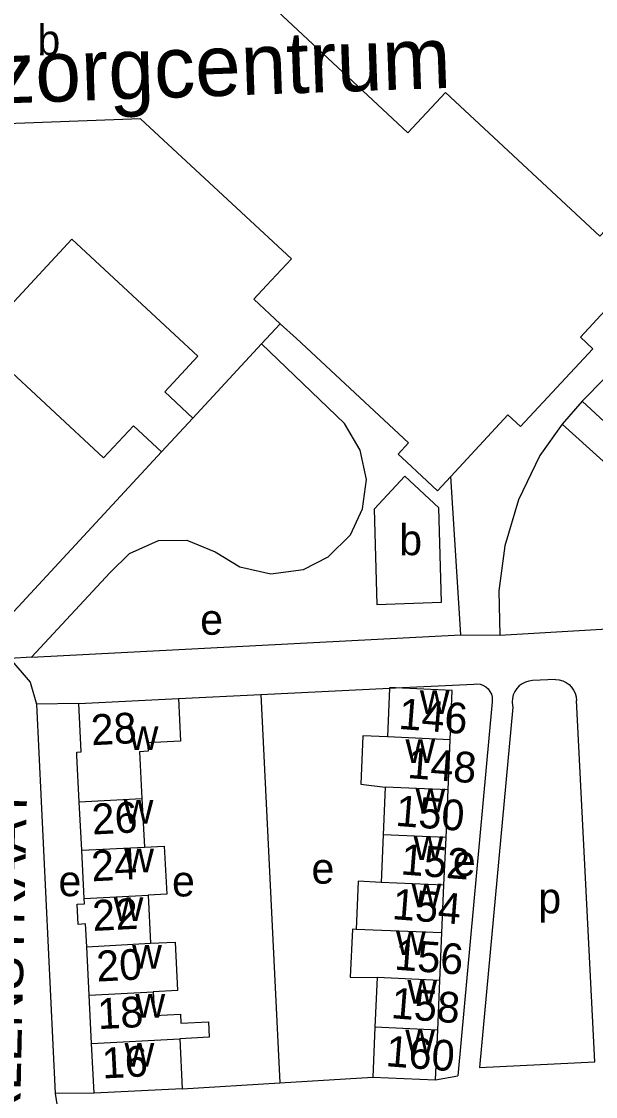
# Model space of a CAD drawing. Extents: x 159294 to 161936, y 384538 to 386517.
# Drawn here: x 161411.8 to 161486.5, y 386254.4 to 386394.3 of the extents above; entities that cross this region are included whole.
import ezdxf

# ---------------------------------------------------------------- set-up
doc = ezdxf.new("R2010")
doc.units = 0
for name, color, linetype in [('BLT_Basislijn', 7, 'Continuous'), ('BLT_Bebouwing', 7, 'Continuous'), ('BLT_Bebouwing_beschrifting', 7, 'Continuous'), ('BLT_Centroide', 7, 'Continuous'), ('BLT_Huisnummer', 7, 'Continuous'), ('BLT_Huisnummer_ tussenligend', 7, 'Continuous'), ('BLT_Onderverdeling_panden', 7, 'Continuous'), ('BLT_Straatnaam', 7, 'Continuous')]:
    doc.layers.add(name, color=color, linetype=linetype)

msp = doc.modelspace()

# ---------------------------------------------------------------- linework, layer by layer
at = {"layer": 'BLT_Basislijn'}
for p, q in [((161418.34, 386365.94), (161406.08, 386352.7)), ((161418.34, 386365.94), (161434.76, 386350.73)), ((161445.48, 386354.95), (161443.04, 386352.32)), ((161406.08, 386352.7), (161422.49, 386337.49)), ((161443.04, 386352.32), (161434.11, 386342.67)), ((161434.76, 386350.73), (161430.44, 386346.07)), ((161430.44, 386346.07), (161434.11, 386342.67)), ((161484.77, 386344.87), (161482.17, 386341.89)), ((161426.36, 386341.67), (161422.49, 386337.49)), ((161426.36, 386341.67), (161430.02, 386338.27)), ((161434.11, 386342.67), (161430.02, 386338.27)), ((161430.02, 386338.27), (161405.43, 386311.73)), ((161468.98, 386314.44), (161467.69, 386335.07)), ((161413.08, 386311.54), (161468.98, 386314.44)), ((161468.98, 386314.44), (161474.07, 386314.41)), ((161413.08, 386311.54), (161410.27, 386311.35)), ((161460.49, 386307.54), (161470.68, 386308.03)), ((161481.33, 386308.63), (161478.31, 386308.5)), ((161432.23, 386306.17), (161442.96, 386306.69)), ((161442.96, 386306.69), (161459.7, 386307.5)), ((161442.96, 386306.69), (161445.44, 386256.12)), ((161459.7, 386307.5), (161460.49, 386307.54)), ((161419.25, 386305.5), (161413.73, 386305.42)), ((161413.73, 386305.42), (161416.17, 386254.77)), ((161473.07, 386305.74), (161468.58, 386257.04)), ((161475.76, 386305.03), (161471.41, 386258.13)), ((161445.44, 386256.12), (161457.53, 386256.88)), ((161465.71, 386256.53), (161468.58, 386257.04)), ((161421.26, 386254.81), (161416.17, 386254.77)), ((161432.73, 386255.35), (161445.44, 386256.12))]:
    msp.add_line(p, q, dxfattribs=at)
for points in [[(161516.34, 386356.98), (161510.73, 386357.05), (161504.84, 386356.25), (161498.88, 386354.47), (161493.1, 386351.66), (161487.74, 386347.85), (161484.77, 386344.87)], [(161413.08, 386311.54), (161423.35, 386322.55), (161425.84, 386325.04), (161429.63, 386326.71), (161433.3, 386326.76), (161437.02, 386325.24), (161440.21, 386323.28), (161444.27, 386322.38), (161448.5, 386322.95), (161451.73, 386324.62), (161454.61, 386327.47), (161456.17, 386330.85), (161456.7, 386334.68), (161455.89, 386338.49), (161453.86, 386341.94), (161443.04, 386352.32)], [(161484.77, 386344.87), (161515.43, 386316.52)], [(161482.17, 386341.89), (161479.28, 386337.8), (161476.49, 386332.01), (161474.73, 386326.05), (161473.94, 386320.16), (161474.07, 386314.41)], [(161510.24, 386316.54), (161482.17, 386341.89)], [(161474.07, 386314.41), (161510.24, 386316.54)], [(161410.27, 386311.35), (161412.93, 386308.29), (161413.73, 386305.42)], [(161470.68, 386308.03), (161471.09, 386308.06), (161471.49, 386308.01), (161471.87, 386307.88), (161472.23, 386307.67), (161472.53, 386307.41), (161472.78, 386307.08), (161472.96, 386306.72), (161473.06, 386306.33), (161473.08, 386305.92), (161473.07, 386305.74)], [(161478.31, 386308.5), (161477.84, 386308.44), (161477.39, 386308.3), (161476.97, 386308.09), (161476.6, 386307.8), (161476.27, 386307.46), (161476.01, 386307.07), (161475.82, 386306.64), (161475.7, 386306.18), (161475.67, 386305.72), (161475.71, 386305.25), (161475.76, 386305.03)], [(161481.33, 386308.63), (161481.8, 386308.58), (161482.25, 386308.45), (161482.68, 386308.25), (161483.07, 386307.98), (161483.4, 386307.65), (161483.67, 386307.26), (161483.88, 386306.84), (161484.01, 386306.39), (161484.06, 386305.92)], [(161471.41, 386258.13), (161486.43, 386258.88), (161484.06, 386305.92)], [(161416.17, 386254.77), (161416.65, 386251.72), (161417.54, 386249.28), (161418.65, 386247.87), (161419.64, 386247.05), (161421.6, 386246.63), (161424.4, 386246.39)]]:
    msp.add_lwpolyline(points, dxfattribs=at)
at = {"layer": 'BLT_Bebouwing'}
for p, q in [((161447.59, 386353), (161445.48, 386354.95)), ((161484.55, 386353.19), (161486.18, 386351.67)), ((161459.7, 386307.5), (161459.43, 386301.16)), ((161459.7, 386307.57), (161459.7, 386307.5)), ((161460.49, 386307.54), (161459.7, 386307.57)), ((161419.25, 386305.5), (161432.23, 386306.17)), ((161467.32, 386294.27), (161467.6, 386300.77)), ((161459.15, 386294.61), (161458.88, 386288.42)), ((161467.06, 386288.07), (161467.32, 386294.27)), ((161458.88, 386288.42), (161458.62, 386282.23)), ((161466.79, 386281.88), (161467.06, 386288.07)), ((161419.96, 386280.14), (161419.63, 386286.42)), ((161466.53, 386275.68), (161466.79, 386281.88)), ((161428.29, 386280.58), (161428.61, 386274.3)), ((161466.26, 386269.44), (161466.53, 386275.68)), ((161420.61, 386267.54), (161420.28, 386273.85)), ((161458.08, 386269.84), (161457.81, 386263.39)), ((161465.99, 386263.01), (161466.26, 386269.44)), ((161420.93, 386261.26), (161420.61, 386267.54)), ((161457.81, 386263.39), (161457.53, 386256.88)), ((161432.4, 386261.88), (161432.73, 386255.35)), ((161465.71, 386256.53), (161465.99, 386263.01)), ((161421.26, 386254.81), (161420.93, 386261.26)), ((161457.53, 386256.88), (161465.71, 386256.53)), ((161432.73, 386255.35), (161421.26, 386254.81))]:
    msp.add_line(p, q, dxfattribs=at)
for points in [[(161442.51, 386398.09), (161462.1, 386379.8)], [(161462.1, 386379.8), (161466.99, 386385.04), (161487.1, 386366.32), (161488.48, 386367.8), (161493.65, 386363), (161484.55, 386353.19)], [(161443.71, 386359.92), (161446.93, 386363.39), (161427.27, 386381.61), (161385.54, 386380.07)], [(161445.48, 386354.95), (161442.05, 386358.13), (161443.71, 386359.92)], [(161461.92, 386336.95), (161460.81, 386337.98), (161462.19, 386339.46), (161447.59, 386353)], [(161486.18, 386351.67), (161476.76, 386341.55), (161475.1, 386343.08), (161467.69, 386335.07)], [(161467.69, 386335.07), (161465.96, 386333.21), (161461.92, 386336.95)], [(161467.6, 386300.77), (161467.88, 386307.22), (161460.49, 386307.54)], [(161419, 386298.71), (161418.98, 386299.18), (161419.58, 386299.21), (161419.25, 386305.5)], [(161432.23, 386306.17), (161432.51, 386300.6), (161428.21, 386300.38), (161428.27, 386299.29), (161427.17, 386299.24), (161427.48, 386293.16)], [(161459.43, 386301.16), (161456.24, 386301.3), (161455.97, 386295), (161459.15, 386294.61)], [(161419.31, 386292.73), (161419, 386298.71)], [(161419.63, 386286.42), (161419.31, 386292.73)], [(161427.48, 386293.16), (161427.81, 386286.82)], [(161427.81, 386286.82), (161430.38, 386286.94), (161430.7, 386280.7), (161428.29, 386280.58)], [(161458.62, 386282.23), (161455.64, 386282.4), (161455.37, 386276.1)], [(161420.28, 386273.85), (161420.13, 386276.82), (161419.18, 386276.77), (161419.05, 386279.38), (161419.99, 386279.42), (161419.96, 386280.14)], [(161455.37, 386276.1), (161454.87, 386276.12), (161454.59, 386269.88), (161458.08, 386269.84)], [(161428.61, 386274.3), (161431.79, 386274.46), (161432.11, 386268.17), (161428.93, 386268)], [(161428.93, 386268), (161429.1, 386264.92), (161432.49, 386265.09), (161432.55, 386263.89), (161436.14, 386264.08), (161436.24, 386262.08), (161432.4, 386261.88)]]:
    msp.add_lwpolyline(points, dxfattribs=at)
msp.add_lwpolyline([(161457.71, 386330.81), (161458.07, 386318.41), (161466.49, 386318.71), (161466.12, 386330.99), (161461.7, 386335.1)], close=True, dxfattribs=at)
at = {"layer": 'BLT_Onderverdeling_panden'}
for p, q in [((161467.6, 386300.77), (161459.43, 386301.16)), ((161467.32, 386294.27), (161459.15, 386294.61)), ((161419.31, 386292.73), (161427.48, 386293.16)), ((161467.06, 386288.07), (161458.88, 386288.42)), ((161419.63, 386286.42), (161427.81, 386286.82)), ((161466.79, 386281.88), (161458.62, 386282.23)), ((161419.96, 386280.14), (161428.29, 386280.58)), ((161466.53, 386275.68), (161455.37, 386276.1)), ((161420.28, 386273.85), (161428.61, 386274.3)), ((161466.26, 386269.44), (161458.08, 386269.84)), ((161420.61, 386267.54), (161428.93, 386268)), ((161465.99, 386263.01), (161457.81, 386263.39)), ((161420.93, 386261.26), (161432.4, 386261.88))]:
    msp.add_line(p, q, dxfattribs=at)

# ---------------------------------------------------------------- texts
at = {"layer": 'BLT_Bebouwing_beschrifting'}
msp.add_text('Woonzorgcentrum', height=8, rotation=2, dxfattribs=at).set_placement((161380.43, 386382.6))
at = {"layer": 'BLT_Centroide'}
for s, p in [('b', (161413.87, 386389.88)), ('b', (161460.96, 386324.82)), ('e', (161435.06, 386314.46)), ('w', (161463.65, 386304.16)), ('w', (161425.75, 386299.45)), ('w', (161461.78, 386297.78)), ('w', (161463.1, 386291.34)), ('w', (161425.1, 386289.88)), ('w', (161462.84, 386285.16)), ('w', (161425.17, 386283.53)), ('e', (161467.95, 386283.07)), ('e', (161449.55, 386282.06)), ('e', (161416.61, 386280.43)), ('e', (161431.39, 386280.4)), ('w', (161462.57, 386278.97)), ('w', (161423.8, 386277.22)), ('p', (161479.07, 386278.2)), ('w', (161460.56, 386272.78)), ('w', (161426.2, 386271)), ('w', (161462.03, 386266.44)), ('w', (161426.63, 386264.62)), ('w', (161461.76, 386259.97)), ('w', (161425.21, 386258.25))]:
    msp.add_text(s, height=4, dxfattribs=at).set_placement(p)
at = {"layer": 'BLT_Huisnummer'}
for s, rotation, p in [('146', 355.5169, (161460.8, 386302.22)), ('28', 2.9258, (161420.93, 386300.07)), ('150', 355.5169, (161460.4, 386289.6)), ('24', 2.9258, (161420.98, 386282.36)), ('154', 355.5169, (161459.96, 386277.46)), ('20', 2.9258, (161421.64, 386269.31)), ('160', 355.5169, (161459.12, 386258.32)), ('16', 2.9258, (161422.37, 386256.7))]:
    msp.add_text(s, height=4, rotation=rotation, dxfattribs=at).set_placement(p)
at = {"layer": 'BLT_Huisnummer_ tussenligend'}
for s, rotation, p in [('148', 355.5169, (161461.96, 386295.82)), ('26', 2.9258, (161421.04, 386288.45)), ('152', 355.5169, (161461.07, 386283.28)), ('22', 2.9258, (161421.12, 386275.9)), ('156', 355.5169, (161460.25, 386270.89)), ('18', 2.9258, (161421.78, 386263.12)), ('158', 355.5169, (161459.81, 386264.57))]:
    msp.add_text(s, height=4, rotation=rotation, dxfattribs=at).set_placement(p)
at = {"layer": 'BLT_Straatnaam'}
msp.add_text('GENERAAL VAN MERLENSTRAAT', height=5, rotation=88.7636, dxfattribs=at).set_placement((161410.2, 386186.42))

doc.saveas('drawing.dxf')
